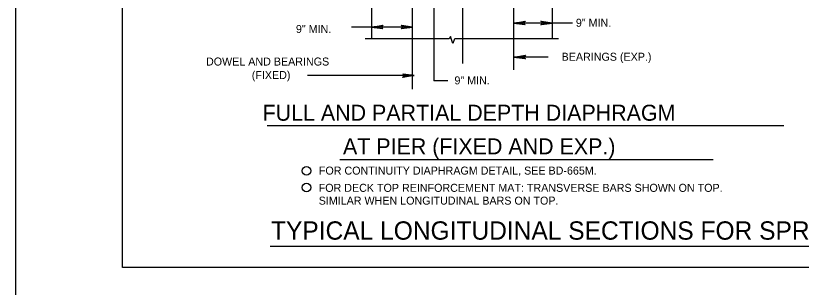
# Model space of a CAD drawing. Extents: x 638653 to 642302, y 298557 to 300414.
# Drawn here: x 638982.2 to 639276.5, y 299752 to 299854 of the extents above; entities that cross this region are included whole.
import ezdxf

# ---------------------------------------------------------------- set-up
doc = ezdxf.new("R2010")
doc.units = 0
doc.layers.add('1', color=7, linetype='Continuous')
doc.layers.add('PLT-BNDY', color=7, linetype='Continuous')

msp = doc.modelspace()

# ---------------------------------------------------------------- linework, layer by layer
at = {"layer": '1'}
for p, q in [((639022.16, 299759.52), (639022.16, 300323.52)), ((639149.53, 299913.36), (639149.53, 299835.98)), ((639130.8, 299826.39), (639130.8, 299912.73)), ((639168.64, 299893.2), (639168.64, 299833.67)), ((639115.5, 299879.45), (639115.5, 299845.23)), ((639183.18, 299878.84), (639183.18, 299845.23)), ((639138.83, 299862.88), (639138.83, 299829.51)), ((639130.8, 299849.65), (639107.94, 299849.65)), ((639183.18, 299851.17), (639168.95, 299851.17)), ((639186.14, 299851.17), (639181.61, 299851.17)), ((639190.83, 299851.17), (639183.18, 299851.17)), ((639144.53, 299845.23), (639113.12, 299845.23)), ((639185.47, 299845.23), (639146.72, 299845.23)), ((639181.66, 299838.35), (639168.8, 299838.35)), ((639131.4, 299831.58), (639091.51, 299831.58)), ((639144.1, 299829.51), (639138.83, 299829.51)), ((639269.91, 299812.68), (639076.41, 299812.68)), ((639243.53, 299799.93), (639103.66, 299799.93)), ((639419.58, 299767.28), (639077.47, 299767.28)), ((639808.16, 299759.52), (639022.16, 299759.52))]:
    msp.add_line(p, q, dxfattribs=at)
for points in [[(639172.86, 299850.7), (639172.7, 299851.01), (639168.8, 299851.17), (639172.86, 299850.7), (639173.02, 299850.54), (639168.8, 299851.17), (639172.7, 299851.48), (639172.86, 299851.63), (639168.8, 299851.17), (639173.02, 299851.95), (639172.86, 299851.63)], [(639179.12, 299851.79), (639179.28, 299851.48), (639183.18, 299851.17), (639179.12, 299851.79), (639178.96, 299851.95), (639183.18, 299851.17), (639179.28, 299851.01), (639179.12, 299850.7), (639183.18, 299851.17), (639178.96, 299850.54), (639179.12, 299850.7)], [(639119.56, 299849.18), (639119.4, 299849.49), (639115.5, 299849.65), (639119.56, 299849.18), (639119.72, 299849.02), (639115.5, 299849.65), (639119.4, 299849.96), (639119.56, 299850.12), (639115.5, 299849.65), (639119.72, 299850.43), (639119.56, 299850.12)], [(639126.74, 299850.27), (639126.9, 299849.96), (639130.8, 299849.65), (639126.74, 299850.27), (639126.59, 299850.43), (639130.8, 299849.65), (639126.9, 299849.49), (639126.74, 299849.18), (639130.8, 299849.65), (639126.59, 299849.02), (639126.74, 299849.18)], [(639146.56, 299845.23), (639145.93, 299843.51), (639145, 299846.17), (639144.53, 299845.23)], [(639172.86, 299837.88), (639172.7, 299838.2), (639168.8, 299838.35), (639172.86, 299837.88), (639173.17, 299837.73), (639168.8, 299838.35), (639172.7, 299838.67), (639172.86, 299838.82), (639168.8, 299838.35), (639173.17, 299839.13), (639172.86, 299838.82)], [(639127.34, 299832.05), (639127.5, 299831.74), (639131.4, 299831.58), (639127.34, 299832.05), (639127.18, 299832.21), (639131.4, 299831.58), (639127.5, 299831.27), (639127.34, 299831.12), (639131.4, 299831.58), (639127.18, 299830.8), (639127.34, 299831.12)]]:
    msp.add_lwpolyline(points, dxfattribs=at)
for centre in [(639091.08, 299795.73), (639091.08, 299789.47)]:
    msp.add_circle(centre, 1.63, dxfattribs=at)
at = {"layer": 'PLT-BNDY'}
msp.add_lwpolyline([(638982.16, 300338.52), (639823.16, 300338.52), (639823.16, 299744.52), (638982.16, 299744.52)], close=True, dxfattribs=at)

# ---------------------------------------------------------------- texts
at = {"layer": '1'}
for s, height, p in [('9" MIN.', 3, (639192.04, 299849.82)), ('9" MIN.', 3, (639087.15, 299847.49)), ('  BEARINGS (EXP.)', 3, (639184.47, 299837.06)), ('  DOWEL AND BEARINGS', 3, (639051.23, 299835.26)), ('(FIXED)', 3, (639070.61, 299830.19)), ('9" MIN.', 3, (639146.54, 299828.19)), (' FULL AND PARTIAL DEPTH DIAPHRAGM', 6, (639072.41, 299814.55)), ('AT PIER (FIXED AND EXP.)', 6, (639104.78, 299801.93)), ('FOR CONTINUITY DIAPHRAGM DETAIL, SEE BD-665M.', 3, (639095.75, 299794.33)), ('FOR DECK TOP REINFORCEMENT MAT: TRANSVERSE BARS SHOWN ON TOP.', 3, (639095.68, 299787.86)), ('SIMILAR WHEN LONGITUDINAL BARS ON TOP.', 3, (639095.68, 299783.06)), ('TYPICAL LONGITUDINAL SECTIONS FOR SPREAD BOX BEAMS', 6.8753, (639077.81, 299769.9))]:
    msp.add_text(s, height=height, dxfattribs=at).set_placement(p)

doc.saveas('drawing.dxf')
